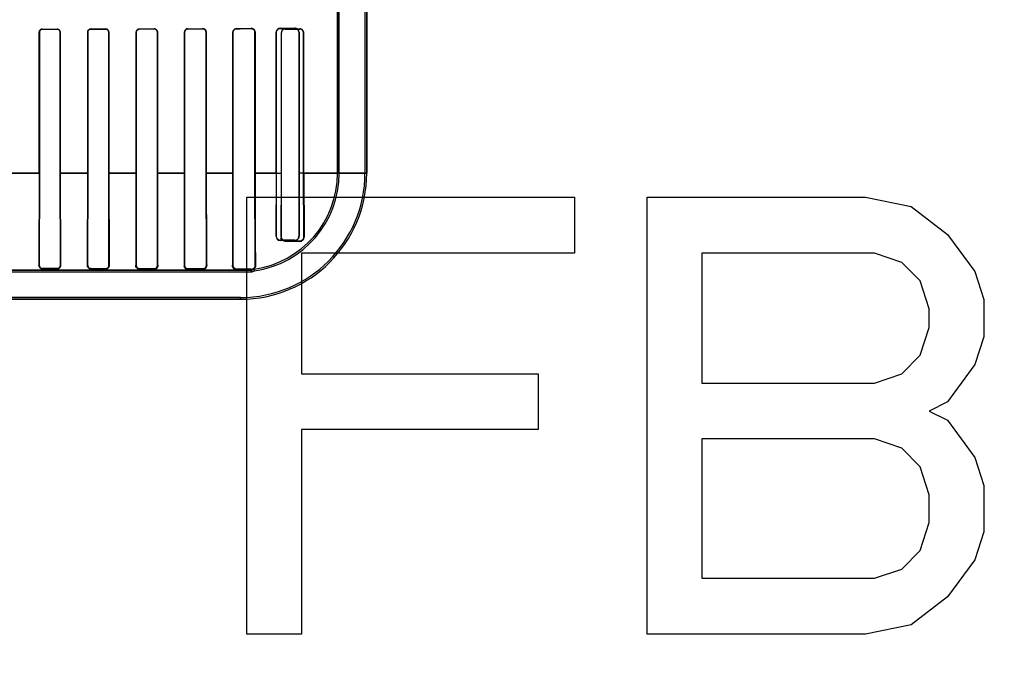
# Model space of a CAD drawing. Header units: millimetres. Extents: x 0 to 297, y 0 to 210.
# Tile 329 of 455: x 240.561 to 241.271, y 156.796 to 157.272. Entities that reach past the tile are written whole.
import ezdxf

# ---------------------------------------------------------------- set-up
doc = ezdxf.new("R2010")
doc.units = ezdxf.units.MM
doc.header["$LTSCALE"] = 16.335
doc.layers.get('0').update_dxf_attribs({"linetype": 'CONTINUOUS'})
for name, color, linetype in [('AXES_REF', 7, 'CONTINUOUS'), ('INTFCLR_1', 7, 'CONTINUOUS'), ('INTFCLR_72935', 7, 'CONTINUOUS')]:
    doc.layers.add(name, color=color, linetype=linetype)

msp = doc.modelspace()

# ---------------------------------------------------------------- linework, layer by layer
at = {"color": 7, "linetype": 'Continuous'}
for p, q in [((240.72438, 156.82898), (240.72438, 157.14398)), ((240.72438, 157.14398), (240.96063, 157.14398)), ((240.96063, 157.14398), (240.96063, 157.10377)), ((241.01313, 156.82898), (241.01313, 157.14398)), ((241.01313, 157.14398), (241.17063, 157.14398)), ((241.17063, 157.14398), (241.20344, 157.13728)), ((241.20344, 157.13728), (241.22969, 157.11717)), ((241.22969, 157.11717), (241.24938, 157.09036)), ((240.76375, 157.10377), (240.76375, 157.01664)), ((240.96063, 157.10377), (240.76375, 157.10377)), ((241.0525, 157.10377), (241.0525, 157.00994)), ((241.17719, 157.10377), (241.0525, 157.10377)), ((241.19688, 157.09706), (241.17719, 157.10377)), ((241.21, 157.08366), (241.19688, 157.09706)), ((241.24938, 157.09036), (241.25594, 157.07025)), ((241.21657, 157.06355), (241.21, 157.08366)), ((241.25594, 157.07025), (241.25594, 157.04345)), ((241.21657, 157.05015), (241.21657, 157.06355)), ((241.21, 157.03004), (241.21657, 157.05015)), ((241.25594, 157.04345), (241.24938, 157.02334)), ((241.19688, 157.01664), (241.21, 157.03004)), ((241.24938, 157.02334), (241.22969, 156.99653)), ((240.76375, 157.01664), (240.93438, 157.01664)), ((240.93438, 157.01664), (240.93438, 156.97643)), ((241.17719, 157.00994), (241.19688, 157.01664)), ((241.0525, 157.00994), (241.17719, 157.00994)), ((241.22969, 156.99653), (241.21657, 156.98983)), ((241.21657, 156.98983), (241.22969, 156.98313)), ((241.22969, 156.98313), (241.24938, 156.95632)), ((240.76375, 156.97643), (240.76375, 156.82898)), ((240.93438, 156.97643), (240.76375, 156.97643)), ((241.0525, 156.96972), (241.0525, 156.86919)), ((241.17719, 156.96972), (241.0525, 156.96972)), ((241.19688, 156.96302), (241.17719, 156.96972)), ((241.21, 156.94962), (241.19688, 156.96302)), ((241.24938, 156.95632), (241.25594, 156.93621)), ((241.21657, 156.92951), (241.21, 156.94962)), ((241.25594, 156.93621), (241.25594, 156.9027)), ((241.21657, 156.9094), (241.21657, 156.92951)), ((241.21, 156.8893), (241.21657, 156.9094)), ((241.25594, 156.9027), (241.24938, 156.8826)), ((241.19688, 156.87589), (241.21, 156.8893)), ((241.24938, 156.8826), (241.22969, 156.85579)), ((241.17719, 156.86919), (241.19688, 156.87589)), ((241.0525, 156.86919), (241.17719, 156.86919)), ((241.22969, 156.85579), (241.20344, 156.83568)), ((241.20344, 156.83568), (241.17063, 156.82898)), ((240.76375, 156.82898), (240.72438, 156.82898)), ((241.17063, 156.82898), (241.01313, 156.82898))]:
    msp.add_line(p, q, dxfattribs=at)
for radius in [6.78708, 6.7865, 6.74304]:
    msp.add_circle((241.48891, 154.71148), radius, dxfattribs=at)
for radius, start, end in [(6.72, 278.277129, 261.722871), (6.874, 113.082594, 269.618979)]:
    msp.add_arc((241.48891, 154.71148), radius, start, end, dxfattribs=at)
at = {"layer": 'AXES_REF', "color": 9, "linetype": 'Continuous'}
msp.add_circle((241.48891, 154.71148), 4.15, dxfattribs=at)
at = {"layer": 'AXES_REF', "color": 7, "linetype": 'Continuous'}
msp.add_arc((241.48891, 154.71148), 6.874, 113.082685, 66.917315, dxfattribs=at)
at = {"layer": 'AXES_REF', "color": 9, "linetype": 'Continuous'}
msp.add_arc((241.48891, 154.71148), 6.19116, 94.411812, 85.588188, dxfattribs=at)
at = {"layer": 'INTFCLR_1', "color": 6, "linetype": 'Continuous'}
for p, q in [((240.80957, 159.03048), (240.80957, 157.16147)), ((240.8108, 159.03047), (240.8108, 157.16147)), ((240.7898, 157.27878), (240.7898, 157.16147)), ((240.79104, 157.16147), (240.79104, 157.27878)), ((240.57463, 157.26297), (240.57463, 157.16147)), ((240.57471, 157.26297), (240.57471, 157.16147)), ((240.58975, 157.16147), (240.58975, 157.26297)), ((240.58983, 157.16147), (240.58983, 157.26297)), ((240.60956, 157.26297), (240.60956, 157.16147)), ((240.60965, 157.26297), (240.60965, 157.16147)), ((240.62481, 157.16147), (240.62481, 157.26297)), ((240.6249, 157.16147), (240.6249, 157.26297)), ((240.64448, 157.26297), (240.64448, 157.16147)), ((240.64457, 157.26297), (240.64457, 157.16147)), ((240.6599, 157.16147), (240.6599, 157.26297)), ((240.65999, 157.16147), (240.65999, 157.26297)), ((240.67938, 157.26297), (240.67938, 157.16147)), ((240.67948, 157.26297), (240.67948, 157.16147)), ((240.695, 157.16147), (240.695, 157.26297)), ((240.69511, 157.16147), (240.69511, 157.26297)), ((240.71424, 157.26297), (240.71424, 157.16147)), ((240.71436, 157.26297), (240.71436, 157.16147)), ((240.73014, 157.16147), (240.73014, 157.26297)), ((240.73027, 157.16147), (240.73027, 157.26297)), ((240.74905, 157.26248), (240.74905, 157.16147)), ((240.7492, 157.26248), (240.7492, 157.16147)), ((240.76533, 157.16147), (240.76533, 157.26248)), ((240.76551, 157.16147), (240.76551, 157.26248)), ((240.57463, 157.16147), (240.57444, 157.09497)), ((240.57471, 157.16147), (240.5746, 157.09497)), ((240.58986, 157.09497), (240.58975, 157.16147)), ((240.59002, 157.09497), (240.58983, 157.16147)), ((240.60956, 157.16147), (240.60936, 157.09497)), ((240.60965, 157.16147), (240.60953, 157.09497)), ((240.62493, 157.09497), (240.62481, 157.16147)), ((240.6249, 157.16147), (240.62511, 157.09497)), ((240.64448, 157.16147), (240.64426, 157.09497)), ((240.64457, 157.16147), (240.64445, 157.09497)), ((240.66003, 157.09497), (240.6599, 157.16147)), ((240.66022, 157.09497), (240.65999, 157.16147)), ((240.67938, 157.16147), (240.67912, 157.09497)), ((240.67948, 157.16147), (240.67934, 157.09497)), ((240.69515, 157.09497), (240.695, 157.16147)), ((240.71436, 157.16147), (240.7142, 157.09497)), ((240.73032, 157.09497), (240.73014, 157.16147)), ((240.74905, 157.16147), (240.74891, 157.11548)), ((240.7492, 157.16147), (240.74911, 157.11548)), ((240.76543, 157.11548), (240.76533, 157.16147)), ((240.76551, 157.16147), (240.76572, 157.11548)), ((240.75196, 157.1126), (240.76246, 157.11252)), ((240.75196, 157.11236), (240.76246, 157.11222)), ((240.5524, 157.09023), (240.72746, 157.09023)), ((240.57696, 157.09259), (240.58746, 157.09257)), ((240.57696, 157.0924), (240.58746, 157.09237)), ((240.61196, 157.09252), (240.62246, 157.0925)), ((240.61196, 157.09231), (240.62246, 157.09228)), ((240.64696, 157.09243), (240.65746, 157.0924)), ((240.64696, 157.0922), (240.65746, 157.09216)), ((240.68196, 157.09232), (240.69246, 157.09228)), ((240.68196, 157.09203), (240.69246, 157.09197)), ((240.71696, 157.09217), (240.72746, 157.09211)), ((240.72746, 157.09147), (240.7198, 157.09147)), ((240.73, 157.09097), (240.72954, 157.09215)), ((240.7198, 157.0717), (240.12963, 157.0717))]:
    msp.add_line(p, q, dxfattribs=at)
at = {"layer": 'INTFCLR_1', "color": 9, "linetype": 'Continuous'}
for p, q in [((240.57696, 157.26523), (240.57696, 157.26531)), ((240.58746, 157.26533), (240.58746, 157.26525)), ((240.61196, 157.26529), (240.61196, 157.26537)), ((240.62246, 157.2654), (240.62246, 157.26531)), ((240.64696, 157.26537), (240.64696, 157.26546)), ((240.65746, 157.26549), (240.65746, 157.26539)), ((240.68196, 157.26546), (240.68196, 157.26556)), ((240.69246, 157.2656), (240.69246, 157.2655)), ((240.71696, 157.26559), (240.71696, 157.2657)), ((240.72746, 157.26576), (240.72746, 157.26563)), ((240.75196, 157.26527), (240.75196, 157.26542)), ((240.76246, 157.2655), (240.76246, 157.26533)), ((240.57463, 157.26297), (240.57471, 157.26297)), ((240.58975, 157.26297), (240.58983, 157.26297)), ((240.60956, 157.26297), (240.60965, 157.26297)), ((240.62481, 157.26297), (240.6249, 157.26297)), ((240.64448, 157.26297), (240.64457, 157.26297)), ((240.6599, 157.26297), (240.65999, 157.26297)), ((240.67938, 157.26297), (240.67948, 157.26297)), ((240.695, 157.26297), (240.69511, 157.26297)), ((240.71424, 157.26297), (240.71436, 157.26297)), ((240.73014, 157.26297), (240.73027, 157.26297)), ((240.74905, 157.26248), (240.7492, 157.26248)), ((240.76533, 157.26248), (240.76551, 157.26248)), ((240.5547, 157.16147), (240.57471, 157.16147)), ((240.58975, 157.16147), (240.60965, 157.16147)), ((240.62481, 157.16147), (240.64457, 157.16147)), ((240.6599, 157.16147), (240.67948, 157.16147)), ((240.695, 157.16147), (240.71436, 157.16147)), ((240.73014, 157.16147), (240.7492, 157.16147)), ((240.76533, 157.16147), (240.8108, 157.16147)), ((240.74911, 157.11548), (240.74891, 157.11548)), ((240.76572, 157.11548), (240.76543, 157.11548)), ((240.75196, 157.11236), (240.75196, 157.1126)), ((240.76246, 157.11252), (240.76246, 157.11222)), ((240.5746, 157.09497), (240.57444, 157.09497)), ((240.59002, 157.09497), (240.58986, 157.09497)), ((240.60953, 157.09497), (240.60936, 157.09497)), ((240.62511, 157.09497), (240.62493, 157.09497)), ((240.64445, 157.09497), (240.64426, 157.09497)), ((240.66022, 157.09497), (240.66003, 157.09497)), ((240.67934, 157.09497), (240.67912, 157.09497)), ((240.69539, 157.09497), (240.69515, 157.09497)), ((240.7142, 157.09497), (240.71392, 157.09497)), ((240.73032, 157.09497), (240.73068, 157.09497)), ((240.7198, 157.09147), (240.5524, 157.09147)), ((240.57696, 157.0924), (240.57696, 157.09259)), ((240.58746, 157.09257), (240.58746, 157.09237)), ((240.61196, 157.09231), (240.61196, 157.09252)), ((240.62246, 157.0925), (240.62246, 157.09228)), ((240.64696, 157.0922), (240.64696, 157.09243)), ((240.65746, 157.0924), (240.65746, 157.09216)), ((240.68196, 157.09203), (240.68196, 157.09232)), ((240.69246, 157.09228), (240.69246, 157.09197)), ((240.71696, 157.09172), (240.71696, 157.09217)), ((240.72746, 157.09211), (240.72746, 157.09023)), ((240.7198, 157.07047), (240.12963, 157.07047)), ((240.7198, 157.07047), (240.7198, 157.0717))]:
    msp.add_line(p, q, dxfattribs=at)
at = {"layer": 'INTFCLR_1', "color": 7, "linetype": 'Continuous'}
for p, q in [((240.71579, 157.092), (240.71536, 157.09223)), ((240.71626, 157.09182), (240.71579, 157.092)), ((240.71696, 157.09172), (240.71626, 157.09182))]:
    msp.add_line(p, q, dxfattribs=at)
for points in [[(240.72746, 157.26576), (240.72757, 157.26575), (240.72768, 157.26575), (240.72778, 157.26574), (240.72788, 157.26573), (240.72797, 157.26571), (240.72807, 157.26569), (240.72816, 157.26567), (240.72825, 157.26565), (240.72833, 157.26562)], [(240.72832, 157.2655), (240.72823, 157.26552), (240.72814, 157.26555), (240.72805, 157.26557), (240.72796, 157.26559), (240.72786, 157.2656), (240.72776, 157.26562), (240.72767, 157.26563), (240.72757, 157.26563), (240.72746, 157.26563)], [(240.76332, 157.2652), (240.76324, 157.26523), (240.76315, 157.26525), (240.76306, 157.26527), (240.76297, 157.26529), (240.76288, 157.2653), (240.76278, 157.26531), (240.76268, 157.26532), (240.76257, 157.26533), (240.76246, 157.26533)], [(240.60964, 157.09376), (240.60959, 157.09387), (240.60954, 157.09399), (240.6095, 157.09411), (240.60945, 157.09425), (240.60942, 157.09439), (240.60939, 157.09453), (240.60938, 157.09468), (240.60937, 157.09482), (240.60936, 157.09497)], [(240.60953, 157.09497), (240.60953, 157.09487), (240.60954, 157.09477), (240.60955, 157.09468), (240.60956, 157.09458), (240.60958, 157.09448), (240.6096, 157.09438), (240.60963, 157.09428), (240.60966, 157.09418), (240.60969, 157.09408)], [(240.66022, 157.09497), (240.66022, 157.09488), (240.66022, 157.09479), (240.66022, 157.0947), (240.66021, 157.0946), (240.66019, 157.09451), (240.66018, 157.09441), (240.66016, 157.09432), (240.66013, 157.09422), (240.66011, 157.09412)]]:
    msp.add_lwpolyline(points, dxfattribs=at)
at = {"layer": 'INTFCLR_1', "color": 6, "linetype": 'Continuous'}
for centre, radius, start, end in [((240.75199, 157.26248), 0.00294, 90.39895, 179.99479), ((240.76249, 157.26248), 0.00302, 0.0097, 90.49661), ((240.7198, 157.16147), 0.091, 270, 360), ((240.7198, 157.16147), 0.08977, 270, 0), ((240.7198, 157.16147), 0.07, 277.99614, 360), ((240.7198, 157.16147), 0.07123, 278.22792, 0), ((240.75198, 157.11547), 0.00287, 179.76462, 269.62421), ((240.76252, 157.11543), 0.0032, 268.98273, 0.96556), ((240.76249, 157.11547), 0.00294, 269.56269, 0.29226), ((240.69248, 157.09495), 0.00267, 269.77451, 0.33762), ((240.72748, 157.09495), 0.00284, 269.67596, 0.42881), ((240.72746, 157.09497), 0.0035, 270, 306.33672), ((240.72746, 157.09497), 0.00473, 270, 302.31512)]:
    msp.add_arc(centre, radius, start, end, dxfattribs=at)
for centre, major_axis, start_param, end_param in [((240.42471, 157.26647), (0.36509, 0), -1.140627, -1.108745), ((240.42471, 157.26647), (0.38609, 0), -1.165445, -1.135656), ((240.42471, 157.26647), (0.36509, 0), -1.032246, -0.998394), ((240.42471, 157.26647), (0.38609, 0), -1.064439, -1.033062), ((240.42471, 157.26647), (0.36509, 0), -0.9163, -0.879521), ((240.42471, 157.26647), (0.38609, 0), -0.9574, -0.923735), ((240.42471, 157.26647), (0.36509, 0), -0.788898, -0.747504), ((240.42471, 157.26647), (0.38609, 0), -0.841558, -0.804464), ((240.42471, 157.26647), (0.36509, 0), -0.642675, -0.593022), ((240.42471, 157.26647), (0.38609, 0), -0.712156, -0.66947), ((240.42471, 157.26598), (0.36509, 0), -0.4593, -0.389436), ((240.42471, 157.26598), (0.38609, 0), -0.559335, -0.505765)]:
    msp.add_ellipse(centre, major_axis=major_axis, ratio=0.003491, start_param=start_param, end_param=end_param, dxfattribs=at)
for points, knots in [([(240.57696, 157.26531), (240.57641, 157.26531), (240.57518, 157.26486), (240.57463, 157.26361), (240.57463, 157.26297)], [0, 0, 0, 0, 0.463766, 1, 1, 1, 1]), ([(240.57696, 157.26523), (240.57651, 157.26523), (240.57534, 157.26488), (240.57471, 157.26366), (240.57471, 157.26297)], [0, 0, 0, 0, 0.393954, 1, 1, 1, 1]), ([(240.58983, 157.26297), (240.58983, 157.26348), (240.58942, 157.26472), (240.58815, 157.26533), (240.58746, 157.26533)], [0, 0, 0, 0, 0.429292, 1, 1, 1, 1]), ([(240.58975, 157.26297), (240.58975, 157.26347), (240.58935, 157.26467), (240.58813, 157.26525), (240.58746, 157.26525)], [0, 0, 0, 0, 0.431437, 1, 1, 1, 1]), ([(240.61196, 157.26537), (240.61138, 157.26537), (240.61011, 157.2649), (240.60956, 157.26361), (240.60956, 157.26297)], [0, 0, 0, 0, 0.47334, 1, 1, 1, 1]), ([(240.61196, 157.26529), (240.61149, 157.26529), (240.61028, 157.26492), (240.60965, 157.26367), (240.60965, 157.26297)], [0, 0, 0, 0, 0.401643, 1, 1, 1, 1]), ([(240.6249, 157.26297), (240.6249, 157.26349), (240.62449, 157.26476), (240.62318, 157.2654), (240.62246, 157.2654)], [0, 0, 0, 0, 0.419413, 1, 1, 1, 1]), ([(240.62481, 157.26297), (240.62481, 157.26347), (240.62442, 157.2647), (240.62315, 157.26531), (240.62246, 157.26531)], [0, 0, 0, 0, 0.422805, 1, 1, 1, 1]), ([(240.64696, 157.26546), (240.64649, 157.26546), (240.64521, 157.2651), (240.64448, 157.26376), (240.64448, 157.26297)], [0, 0, 0, 0, 0.373743, 1, 1, 1, 1]), ([(240.64696, 157.26537), (240.64652, 157.26537), (240.64528, 157.26503), (240.64457, 157.26373), (240.64457, 157.26297)], [0, 0, 0, 0, 0.369217, 1, 1, 1, 1]), ([(240.65999, 157.26297), (240.65999, 157.26349), (240.65959, 157.2648), (240.65823, 157.26549), (240.65746, 157.26549)], [0, 0, 0, 0, 0.405294, 1, 1, 1, 1]), ([(240.6599, 157.26297), (240.6599, 157.26348), (240.6595, 157.26475), (240.65819, 157.26539), (240.65746, 157.26539)], [0, 0, 0, 0, 0.4116, 1, 1, 1, 1]), ([(240.68196, 157.26556), (240.68145, 157.26556), (240.6801, 157.26516), (240.67938, 157.26377), (240.67938, 157.26297)], [0, 0, 0, 0, 0.394587, 1, 1, 1, 1]), ([(240.68196, 157.26546), (240.68145, 157.26546), (240.68015, 157.26506), (240.67948, 157.26372), (240.67948, 157.26297)], [0, 0, 0, 0, 0.409287, 1, 1, 1, 1]), ([(240.69511, 157.26297), (240.69511, 157.26347), (240.69473, 157.26484), (240.6933, 157.26561), (240.69246, 157.2656)], [0, 0, 0, 0, 0.376083, 1, 1, 1, 1]), ([(240.695, 157.26297), (240.695, 157.26347), (240.69462, 157.26479), (240.69325, 157.2655), (240.69246, 157.2655)], [0, 0, 0, 0, 0.392607, 1, 1, 1, 1]), ([(240.71696, 157.2657), (240.71646, 157.2657), (240.71505, 157.26532), (240.71424, 157.26385), (240.71424, 157.26297)], [0, 0, 0, 0, 0.364649, 1, 1, 1, 1]), ([(240.71696, 157.26559), (240.7165, 157.26559), (240.71515, 157.26524), (240.71436, 157.26383), (240.71436, 157.26297)], [0, 0, 0, 0, 0.351042, 1, 1, 1, 1]), ([(240.75196, 157.26527), (240.75142, 157.26526), (240.74998, 157.26485), (240.7492, 157.26335), (240.7492, 157.26248)], [0, 0, 0, 0, 0.38412, 1, 1, 1, 1]), ([(240.69511, 157.16147), (240.69511, 157.16006), (240.69511, 157.15726), (240.69511, 157.15305), (240.69511, 157.14885), (240.69512, 157.14467), (240.69512, 157.14051), (240.69513, 157.13638), (240.69514, 157.13228), (240.69515, 157.12825), (240.69517, 157.12426), (240.69518, 157.12037), (240.6952, 157.11655), (240.69521, 157.11286), (240.69524, 157.1093), (240.69526, 157.10594), (240.69528, 157.1028), (240.69531, 157.09992), (240.69535, 157.09733), (240.69537, 157.09571), (240.69539, 157.09497)], [0, 0, 0, 0, 0.063369, 0.126652, 0.189729, 0.252754, 0.315169, 0.377454, 0.438989, 0.500359, 0.55942, 0.618922, 0.675915, 0.731627, 0.785378, 0.836436, 0.8834, 0.926854, 0.966422, 1, 1, 1, 1]), ([(240.71424, 157.16147), (240.71424, 157.16081), (240.71424, 157.15948), (240.71424, 157.15749), (240.71424, 157.15551), (240.71424, 157.15352), (240.71424, 157.15153), (240.71424, 157.14953), (240.71423, 157.14753), (240.71423, 157.14554), (240.71423, 157.14353), (240.71422, 157.14153), (240.71422, 157.13952), (240.71422, 157.13751), (240.71421, 157.1355), (240.71421, 157.13349), (240.7142, 157.13148), (240.7142, 157.12947), (240.71419, 157.12746), (240.71418, 157.12546), (240.71418, 157.12347), (240.71417, 157.12149), (240.71416, 157.11953), (240.71415, 157.11758), (240.71414, 157.11565), (240.71413, 157.11375), (240.71412, 157.11187), (240.7141, 157.11003), (240.71409, 157.10823), (240.71408, 157.10648), (240.71406, 157.10477), (240.71405, 157.10313), (240.71403, 157.10155), (240.71401, 157.10004), (240.71398, 157.09785), (240.71395, 157.09617), (240.71392, 157.09497)], [0, 0, 0, 0, 0.029867, 0.059742, 0.089635, 0.11955, 0.1495, 0.179482, 0.209509, 0.239575, 0.26969, 0.299842, 0.330039, 0.360261, 0.39051, 0.42076, 0.451007, 0.481217, 0.511377, 0.541445, 0.571397, 0.601185, 0.630768, 0.660096, 0.689112, 0.717758, 0.745962, 0.773654, 0.800751, 0.827175, 0.85283, 0.877615, 0.901401, 0.924129, 0.945682, 1, 1, 1, 1]), ([(240.73027, 157.16147), (240.73027, 157.16085), (240.73027, 157.15961), (240.73027, 157.15776), (240.73027, 157.1559), (240.73027, 157.15404), (240.73027, 157.15218), (240.73027, 157.15031), (240.73028, 157.14843), (240.73028, 157.14655), (240.73028, 157.14466), (240.73028, 157.14276), (240.73029, 157.14085), (240.73029, 157.13893), (240.7303, 157.137), (240.7303, 157.13507), (240.73031, 157.13313), (240.73031, 157.13118), (240.73032, 157.12923), (240.73033, 157.12728), (240.73033, 157.12532), (240.73034, 157.12337), (240.73035, 157.12142), (240.73036, 157.11947), (240.73037, 157.11754), (240.73038, 157.11563), (240.7304, 157.11373), (240.73041, 157.11186), (240.73043, 157.11002), (240.73044, 157.10822), (240.73046, 157.10646), (240.73048, 157.10476), (240.7305, 157.10313), (240.73052, 157.1016), (240.73055, 157.09979), (240.73059, 157.09759), (240.73064, 157.09587), (240.73068, 157.09497)], [0, 0, 0, 0, 0.027864, 0.055744, 0.08366, 0.111627, 0.139665, 0.167785, 0.196004, 0.224329, 0.252774, 0.281341, 0.31004, 0.338867, 0.367824, 0.396898, 0.426086, 0.455366, 0.484725, 0.514126, 0.54355, 0.57295, 0.602293, 0.631521, 0.660581, 0.6894, 0.717926, 0.746078, 0.773758, 0.800874, 0.827375, 0.853099, 0.877722, 0.900905, 0.922316, 0.959331, 1, 1, 1, 1]), ([(240.57444, 157.09497), (240.57443, 157.09448), (240.57478, 157.09316), (240.57615, 157.0924), (240.57696, 157.0924)], [0, 0, 0, 0, 0.374088, 1, 1, 1, 1]), ([(240.5746, 157.09497), (240.57459, 157.09448), (240.57496, 157.09324), (240.57624, 157.09259), (240.57696, 157.09259)], [0, 0, 0, 0, 0.402235, 1, 1, 1, 1]), ([(240.58746, 157.09257), (240.58793, 157.09257), (240.58918, 157.09292), (240.58986, 157.09422), (240.58986, 157.09497)], [0, 0, 0, 0, 0.381627, 1, 1, 1, 1]), ([(240.62246, 157.0925), (240.62293, 157.09249), (240.62421, 157.09284), (240.62494, 157.09418), (240.62493, 157.09497)], [0, 0, 0, 0, 0.370947, 1, 1, 1, 1]), ([(240.64445, 157.09497), (240.64445, 157.09446), (240.64483, 157.09314), (240.64619, 157.09243), (240.64696, 157.09243)], [0, 0, 0, 0, 0.394161, 1, 1, 1, 1]), ([(240.65746, 157.0924), (240.65794, 157.0924), (240.65926, 157.09275), (240.66003, 157.09414), (240.66003, 157.09497)], [0, 0, 0, 0, 0.362125, 1, 1, 1, 1]), ([(240.67934, 157.09497), (240.67934, 157.09444), (240.67973, 157.09307), (240.68115, 157.09232), (240.68196, 157.09232)], [0, 0, 0, 0, 0.391411, 1, 1, 1, 1]), ([(240.72954, 157.09215), (240.72905, 157.09208), (240.7309, 157.09362), (240.7307, 157.09443), (240.73068, 157.09497)], [0, 0, 0, 0, 0.475271, 1, 1, 1, 1]), ([(240.71696, 157.09172), (240.71743, 157.09171), (240.71859, 157.09169), (240.7198, 157.09165), (240.72262, 157.09163), (240.72041, 157.09147), (240.7198, 157.09147)], [0, 0, 0, 0, 0.216783, 0.503818, 0.717771, 1, 1, 1, 1])]:
    msp.add_open_spline(points, degree=3, knots=knots, dxfattribs=at)
at = {"layer": 'INTFCLR_1', "color": 7, "linetype": 'Continuous'}
for points, knots in [([(240.73027, 157.26297), (240.73027, 157.26353), (240.72984, 157.26499), (240.72833, 157.26575), (240.72746, 157.26576)], [0, 0, 0, 0, 0.39445, 1, 1, 1, 1]), ([(240.73014, 157.26297), (240.73014, 157.26343), (240.7298, 157.26481), (240.72835, 157.26562), (240.72746, 157.26563)], [0, 0, 0, 0, 0.342813, 1, 1, 1, 1]), ([(240.72833, 157.26562), (240.72888, 157.26545), (240.72989, 157.26473), (240.73027, 157.26355), (240.73027, 157.26297)], [0, 0, 0, 0, 0.496787, 1, 1, 1, 1]), ([(240.76533, 157.26248), (240.76533, 157.26297), (240.76498, 157.26444), (240.76342, 157.26532), (240.76246, 157.26533)], [0, 0, 0, 0, 0.336726, 1, 1, 1, 1]), ([(240.74891, 157.11548), (240.7489, 157.11486), (240.74924, 157.11375), (240.75045, 157.11264), (240.75145, 157.11237), (240.75196, 157.11236)], [0, 0, 0, 0, 0.388333, 0.675434, 1, 1, 1, 1]), ([(240.58746, 157.09237), (240.58793, 157.09238), (240.58926, 157.09272), (240.59002, 157.09412), (240.59002, 157.09497)], [0, 0, 0, 0, 0.353136, 1, 1, 1, 1]), ([(240.60936, 157.09497), (240.60937, 157.09447), (240.6097, 157.09311), (240.61112, 157.09232), (240.61196, 157.09231)], [0, 0, 0, 0, 0.369902, 1, 1, 1, 1]), ([(240.60953, 157.09497), (240.60953, 157.09447), (240.60991, 157.0932), (240.61122, 157.09252), (240.61197, 157.09252)], [0, 0, 0, 0, 0.400657, 1, 1, 1, 1]), ([(240.60969, 157.09408), (240.60987, 157.09364), (240.61049, 157.09282), (240.61148, 157.09252), (240.61196, 157.09252)], [0, 0, 0, 0, 0.494619, 1, 1, 1, 1]), ([(240.62246, 157.09228), (240.62292, 157.09228), (240.62385, 157.09253), (240.62487, 157.09355), (240.62511, 157.09451), (240.62511, 157.09497)], [0, 0, 0, 0, 0.325955, 0.665861, 1, 1, 1, 1]), ([(240.64426, 157.09497), (240.64427, 157.09452), (240.64448, 157.09357), (240.64549, 157.09248), (240.64648, 157.0922), (240.64696, 157.0922)], [0, 0, 0, 0, 0.31758, 0.655144, 1, 1, 1, 1]), ([(240.65746, 157.09216), (240.65792, 157.09216), (240.65886, 157.09239), (240.65995, 157.09343), (240.66023, 157.09444), (240.66022, 157.09497)], [0, 0, 0, 0, 0.316954, 0.636834, 1, 1, 1, 1]), ([(240.67912, 157.09497), (240.67913, 157.09446), (240.67936, 157.09346), (240.68044, 157.09234), (240.68144, 157.09204), (240.68196, 157.09203)], [0, 0, 0, 0, 0.341214, 0.651077, 1, 1, 1, 1]), ([(240.69246, 157.09197), (240.69292, 157.09196), (240.69387, 157.09219), (240.69507, 157.09325), (240.6954, 157.09436), (240.69539, 157.09497)], [0, 0, 0, 0, 0.296938, 0.606295, 1, 1, 1, 1]), ([(240.71392, 157.09497), (240.71394, 157.0945), (240.71409, 157.09354), (240.71512, 157.0922), (240.71629, 157.09174), (240.71696, 157.09172)], [0, 0, 0, 0, 0.285788, 0.58441, 1, 1, 1, 1]), ([(240.71419, 157.09497), (240.71418, 157.09436), (240.71466, 157.0929), (240.71615, 157.09217), (240.71696, 157.09217)], [0, 0, 0, 0, 0.426912, 1, 1, 1, 1])]:
    msp.add_open_spline(points, degree=3, knots=knots, dxfattribs=at)
for points in [[(240.74987, 157.11321), (240.74942, 157.11364), (240.74896, 157.11423), (240.74896, 157.11485)], [(240.75196, 157.11236), (240.75139, 157.11237), (240.75073, 157.11247), (240.75031, 157.11286)], [(240.59002, 157.09497), (240.59003, 157.09445), (240.58986, 157.09391), (240.58957, 157.09348)], [(240.62511, 157.09497), (240.62511, 157.0945), (240.62502, 157.094), (240.62476, 157.09362)], [(240.64522, 157.09285), (240.64484, 157.09318), (240.64438, 157.09361), (240.64439, 157.09411)], [(240.67985, 157.093), (240.67954, 157.09335), (240.6792, 157.09378), (240.6792, 157.09425)], [(240.69539, 157.09497), (240.6954, 157.09449), (240.69534, 157.09396), (240.69507, 157.09357)], [(240.7142, 157.09497), (240.71419, 157.09443), (240.71436, 157.09388), (240.71465, 157.09343)], [(240.58957, 157.09348), (240.5893, 157.0931), (240.58895, 157.09258), (240.58848, 157.09258)], [(240.62465, 157.09344), (240.6244, 157.09307), (240.62409, 157.09256), (240.62364, 157.09256)], [(240.64696, 157.0922), (240.64649, 157.0922), (240.64595, 157.09228), (240.64558, 157.09259)], [(240.68196, 157.09203), (240.68149, 157.09204), (240.68089, 157.09205), (240.68058, 157.09241)], [(240.71465, 157.09343), (240.71493, 157.093), (240.7153, 157.09242), (240.71582, 157.09242)]]:
    msp.add_open_spline(points, degree=3, dxfattribs=at)
at = {"layer": 'INTFCLR_72935', "color": 6, "linetype": 'Continuous'}
for p, q in [((240.80957, 159.03049), (240.80957, 157.16147)), ((240.8108, 157.16147), (240.8108, 159.03047)), ((240.7898, 157.16147), (240.7898, 157.28083)), ((240.79104, 157.16147), (240.79104, 157.28208)), ((240.57463, 157.16147), (240.57463, 157.26297)), ((240.57471, 157.16147), (240.57471, 157.26297)), ((240.58975, 157.26297), (240.58975, 157.16147)), ((240.58983, 157.26297), (240.58983, 157.16147)), ((240.60956, 157.16147), (240.60956, 157.26297)), ((240.60965, 157.16147), (240.60965, 157.26297)), ((240.62481, 157.26297), (240.62481, 157.16147)), ((240.6249, 157.26297), (240.6249, 157.16147)), ((240.64448, 157.16147), (240.64448, 157.26297)), ((240.64457, 157.16147), (240.64457, 157.26297)), ((240.6599, 157.26297), (240.6599, 157.16147)), ((240.65999, 157.26297), (240.65999, 157.16147)), ((240.67938, 157.16147), (240.67938, 157.26297)), ((240.67948, 157.16147), (240.67948, 157.26297)), ((240.695, 157.26297), (240.695, 157.16147)), ((240.69511, 157.26297), (240.69511, 157.16147)), ((240.71424, 157.16147), (240.71424, 157.26297)), ((240.71436, 157.16147), (240.71436, 157.26297)), ((240.73014, 157.26297), (240.73014, 157.16147)), ((240.73027, 157.26297), (240.73027, 157.16147)), ((240.74557, 157.16147), (240.74557, 157.26297)), ((240.74571, 157.16147), (240.74571, 157.26297)), ((240.76181, 157.26297), (240.76181, 157.16147)), ((240.76198, 157.26297), (240.76198, 157.16147)), ((240.57463, 157.16147), (240.57444, 157.09497)), ((240.5746, 157.09497), (240.57471, 157.16147)), ((240.58975, 157.16147), (240.58986, 157.09497)), ((240.59002, 157.09497), (240.58983, 157.16147)), ((240.60956, 157.16147), (240.60936, 157.09497)), ((240.60953, 157.09497), (240.60965, 157.16147)), ((240.62481, 157.16147), (240.62493, 157.09497)), ((240.6249, 157.16147), (240.62511, 157.09497)), ((240.64448, 157.16147), (240.64426, 157.09497)), ((240.64445, 157.09497), (240.64457, 157.16147)), ((240.6599, 157.16147), (240.66003, 157.09497)), ((240.66022, 157.09497), (240.65999, 157.16147)), ((240.67938, 157.16147), (240.67912, 157.09497)), ((240.67934, 157.09497), (240.67948, 157.16147)), ((240.695, 157.16147), (240.69515, 157.09497)), ((240.7142, 157.09497), (240.71436, 157.16147)), ((240.73014, 157.16147), (240.73032, 157.09497)), ((240.74557, 157.16147), (240.74544, 157.11597)), ((240.74563, 157.11597), (240.74571, 157.16147)), ((240.76181, 157.16147), (240.7619, 157.11597)), ((240.76198, 157.16147), (240.76216, 157.11597)), ((240.75896, 157.11304), (240.74846, 157.11311)), ((240.5491, 157.09023), (240.72746, 157.09023)), ((240.58746, 157.09257), (240.57696, 157.09259)), ((240.57696, 157.0924), (240.58746, 157.09237)), ((240.62246, 157.0925), (240.61196, 157.09252)), ((240.61196, 157.09231), (240.62246, 157.09228)), ((240.65746, 157.0924), (240.64696, 157.09243)), ((240.64696, 157.0922), (240.65746, 157.09216)), ((240.69246, 157.09228), (240.68196, 157.09232)), ((240.68196, 157.09203), (240.69246, 157.09197)), ((240.72746, 157.09211), (240.71696, 157.09217)), ((240.7198, 157.09147), (240.72746, 157.09147)), ((240.73, 157.09097), (240.72954, 157.09215)), ((240.7198, 157.0717), (240.12963, 157.0717))]:
    msp.add_line(p, q, dxfattribs=at)
at = {"layer": 'INTFCLR_72935', "color": 9, "linetype": 'Continuous'}
for p, q in [((240.57696, 157.26531), (240.57696, 157.26523)), ((240.58746, 157.26525), (240.58746, 157.26533)), ((240.61196, 157.26537), (240.61196, 157.26529)), ((240.62246, 157.26531), (240.62246, 157.2654)), ((240.64696, 157.26546), (240.64696, 157.26537)), ((240.65746, 157.26539), (240.65746, 157.26549)), ((240.68196, 157.26556), (240.68196, 157.26546)), ((240.69246, 157.2655), (240.69246, 157.2656)), ((240.71696, 157.2657), (240.71696, 157.26559)), ((240.72746, 157.26563), (240.72746, 157.26576)), ((240.74846, 157.26588), (240.74846, 157.26573)), ((240.75896, 157.26579), (240.75896, 157.26596)), ((240.57471, 157.26297), (240.57463, 157.26297)), ((240.58983, 157.26297), (240.58975, 157.26297)), ((240.60965, 157.26297), (240.60956, 157.26297)), ((240.6249, 157.26297), (240.62481, 157.26297)), ((240.64457, 157.26297), (240.64448, 157.26297)), ((240.65999, 157.26297), (240.6599, 157.26297)), ((240.67948, 157.26297), (240.67938, 157.26297)), ((240.69511, 157.26297), (240.695, 157.26297)), ((240.71436, 157.26297), (240.71424, 157.26297)), ((240.73027, 157.26297), (240.73014, 157.26297)), ((240.74571, 157.26297), (240.74557, 157.26297)), ((240.76198, 157.26297), (240.76181, 157.26297)), ((240.57471, 157.16147), (240.5547, 157.16147)), ((240.60965, 157.16147), (240.58975, 157.16147)), ((240.64457, 157.16147), (240.62481, 157.16147)), ((240.67948, 157.16147), (240.6599, 157.16147)), ((240.71436, 157.16147), (240.695, 157.16147)), ((240.74571, 157.16147), (240.73014, 157.16147)), ((240.8108, 157.16147), (240.76181, 157.16147)), ((240.74544, 157.11597), (240.74563, 157.11597)), ((240.7619, 157.11597), (240.76216, 157.11597)), ((240.74846, 157.11311), (240.74846, 157.11289)), ((240.75896, 157.11277), (240.75896, 157.11304)), ((240.57444, 157.09497), (240.5746, 157.09497)), ((240.58986, 157.09497), (240.59002, 157.09497)), ((240.60936, 157.09497), (240.60953, 157.09497)), ((240.62493, 157.09497), (240.62511, 157.09497)), ((240.64426, 157.09497), (240.64445, 157.09497)), ((240.66003, 157.09497), (240.66022, 157.09497)), ((240.67912, 157.09497), (240.67934, 157.09497)), ((240.69515, 157.09497), (240.69539, 157.09497)), ((240.71392, 157.09497), (240.7142, 157.09497)), ((240.73068, 157.09497), (240.73032, 157.09497)), ((240.5524, 157.09147), (240.7198, 157.09147)), ((240.57696, 157.09259), (240.57696, 157.0924)), ((240.58746, 157.09237), (240.58746, 157.09257)), ((240.61196, 157.09252), (240.61196, 157.09231)), ((240.62246, 157.09228), (240.62246, 157.0925)), ((240.64696, 157.09243), (240.64696, 157.0922)), ((240.65746, 157.09216), (240.65746, 157.0924)), ((240.68196, 157.09232), (240.68196, 157.09203)), ((240.69246, 157.09197), (240.69246, 157.09228)), ((240.71696, 157.09217), (240.71696, 157.09172)), ((240.72746, 157.09023), (240.72746, 157.09211)), ((240.12963, 157.07047), (240.7198, 157.07047)), ((240.7198, 157.0717), (240.7198, 157.07047))]:
    msp.add_line(p, q, dxfattribs=at)
at = {"layer": 'INTFCLR_72935', "color": 7, "linetype": 'Continuous'}
for p, q in [((240.71536, 157.09223), (240.71579, 157.092)), ((240.71579, 157.092), (240.71626, 157.09182)), ((240.71626, 157.09182), (240.71696, 157.09172))]:
    msp.add_line(p, q, dxfattribs=at)
for points in [[(240.69334, 157.26546), (240.69325, 157.26549), (240.69316, 157.26551), (240.69306, 157.26554), (240.69297, 157.26556), (240.69287, 157.26557), (240.69277, 157.26559), (240.69267, 157.26559), (240.69257, 157.2656), (240.69246, 157.2656)], [(240.72833, 157.26562), (240.72825, 157.26565), (240.72816, 157.26567), (240.72807, 157.26569), (240.72798, 157.26571), (240.72788, 157.26573), (240.72778, 157.26574), (240.72768, 157.26575), (240.72757, 157.26575), (240.72746, 157.26576)], [(240.72746, 157.26563), (240.72756, 157.26563), (240.72766, 157.26563), (240.72775, 157.26562), (240.72785, 157.26561), (240.72795, 157.26559), (240.72805, 157.26557), (240.72814, 157.26555), (240.72823, 157.26552), (240.72832, 157.26549)], [(240.75896, 157.26579), (240.75907, 157.26579), (240.75918, 157.26579), (240.75928, 157.26578), (240.75937, 157.26577), (240.75947, 157.26575), (240.75956, 157.26573), (240.75965, 157.26571), (240.75974, 157.26569), (240.75982, 157.26567)], [(240.60936, 157.09497), (240.60936, 157.09486), (240.60937, 157.09475), (240.60938, 157.09465), (240.60939, 157.09454), (240.60941, 157.09444), (240.60943, 157.09433), (240.60946, 157.09423), (240.60949, 157.09413), (240.60953, 157.09403)], [(240.60969, 157.09408), (240.60966, 157.09418), (240.60963, 157.09428), (240.6096, 157.09438), (240.60958, 157.09448), (240.60956, 157.09458), (240.60955, 157.09468), (240.60954, 157.09478), (240.60953, 157.09487), (240.60953, 157.09497)], [(240.66011, 157.09412), (240.66013, 157.09422), (240.66016, 157.09432), (240.66018, 157.09441), (240.66019, 157.09451), (240.66021, 157.0946), (240.66022, 157.0947), (240.66022, 157.09479), (240.66022, 157.09488), (240.66022, 157.09497)]]:
    msp.add_lwpolyline(points, dxfattribs=at)
at = {"layer": 'INTFCLR_72935', "color": 6, "linetype": 'Continuous'}
for centre, radius, start, end in [((240.74848, 157.26297), 0.00291, 90.37888, 179.99542), ((240.75899, 157.26297), 0.00299, 0.00798, 90.46305), ((240.7198, 157.16147), 0.091, 270, 360), ((240.7198, 157.16147), 0.08977, 270, 0), ((240.7198, 157.16147), 0.07, 277.99614, 360), ((240.7198, 157.16147), 0.07123, 278.22792, 0), ((240.74849, 157.11595), 0.00306, 179.56282, 269.44249), ((240.74848, 157.11596), 0.00285, 179.77621, 269.64142), ((240.75901, 157.11593), 0.00316, 269.21598, 0.7384), ((240.75899, 157.11595), 0.00292, 269.58881, 0.27411), ((240.72635, 154.66508), 2.4479, 89.23667, 89.48244), ((240.72748, 157.09495), 0.00284, 269.67593, 0.42873), ((240.72746, 157.09497), 0.0035, 270, 306.33672), ((240.72746, 157.09497), 0.00473, 270, 302.31512)]:
    msp.add_arc(centre, radius, start, end, dxfattribs=at)
for major_axis, start_param, end_param in [((0.36509, 0), -1.140627, -1.108745), ((0.38609, 0), -1.165445, -1.135656), ((0.36509, 0), -1.032246, -0.998394), ((0.38609, 0), -1.064439, -1.033062), ((0.36509, 0), -0.9163, -0.879521), ((0.38609, 0), -0.9574, -0.923735), ((0.36509, 0), -0.788898, -0.747504), ((0.38609, 0), -0.841558, -0.804464), ((0.36509, 0), -0.642675, -0.593022), ((0.38609, 0), -0.712156, -0.66947), ((0.36509, 0), -0.480473, -0.413956), ((0.38609, 0), -0.576193, -0.524172)]:
    msp.add_ellipse((240.42471, 157.26647), major_axis=major_axis, ratio=0.003491, start_param=start_param, end_param=end_param, dxfattribs=at)
for points, knots in [([(240.57463, 157.26297), (240.57463, 157.26348), (240.57503, 157.26471), (240.57629, 157.26531), (240.57696, 157.26531)], [0, 0, 0, 0, 0.432834, 1, 1, 1, 1]), ([(240.57471, 157.26297), (240.57471, 157.26347), (240.57511, 157.26466), (240.57632, 157.26523), (240.57696, 157.26523)], [0, 0, 0, 0, 0.438506, 1, 1, 1, 1]), ([(240.58983, 157.26297), (240.58983, 157.26349), (240.58941, 157.26473), (240.58815, 157.26533), (240.58746, 157.26533)], [0, 0, 0, 0, 0.434167, 1, 1, 1, 1]), ([(240.58746, 157.26525), (240.58793, 157.26525), (240.58912, 157.26489), (240.58975, 157.26366), (240.58975, 157.26297)], [0, 0, 0, 0, 0.404563, 1, 1, 1, 1]), ([(240.61196, 157.26537), (240.61151, 157.26537), (240.61027, 157.26503), (240.60956, 157.26374), (240.60956, 157.26297)], [0, 0, 0, 0, 0.370654, 1, 1, 1, 1]), ([(240.60965, 157.26297), (240.60965, 157.26348), (240.61005, 157.26469), (240.61129, 157.26529), (240.61196, 157.26529)], [0, 0, 0, 0, 0.429389, 1, 1, 1, 1]), ([(240.6249, 157.26297), (240.6249, 157.26349), (240.62449, 157.26477), (240.62318, 157.2654), (240.62246, 157.2654)], [0, 0, 0, 0, 0.422388, 1, 1, 1, 1]), ([(240.62246, 157.26531), (240.62303, 157.26531), (240.62427, 157.26485), (240.62481, 157.2636), (240.62481, 157.26297)], [0, 0, 0, 0, 0.47417, 1, 1, 1, 1]), ([(240.64696, 157.26546), (240.64648, 157.26546), (240.64519, 157.26509), (240.64448, 157.26375), (240.64448, 157.26297)], [0, 0, 0, 0, 0.383062, 1, 1, 1, 1]), ([(240.64457, 157.26297), (240.64457, 157.26348), (240.64497, 157.26473), (240.64625, 157.26536), (240.64696, 157.26537)], [0, 0, 0, 0, 0.417183, 1, 1, 1, 1]), ([(240.65999, 157.26297), (240.65999, 157.26349), (240.65959, 157.2648), (240.65823, 157.26549), (240.65746, 157.26549)], [0, 0, 0, 0, 0.404898, 1, 1, 1, 1]), ([(240.65746, 157.26539), (240.65794, 157.26539), (240.6592, 157.26504), (240.6599, 157.26373), (240.6599, 157.26297)], [0, 0, 0, 0, 0.383513, 1, 1, 1, 1]), ([(240.68196, 157.26556), (240.68144, 157.26556), (240.68009, 157.26515), (240.67938, 157.26376), (240.67938, 157.26297)], [0, 0, 0, 0, 0.400719, 1, 1, 1, 1]), ([(240.67948, 157.26297), (240.67948, 157.26348), (240.67987, 157.26477), (240.68121, 157.26546), (240.68196, 157.26546)], [0, 0, 0, 0, 0.400302, 1, 1, 1, 1]), ([(240.69246, 157.2655), (240.69298, 157.2655), (240.6943, 157.26511), (240.695, 157.26374), (240.695, 157.26297)], [0, 0, 0, 0, 0.398583, 1, 1, 1, 1]), ([(240.71696, 157.2657), (240.71645, 157.2657), (240.71504, 157.26531), (240.71424, 157.26384), (240.71424, 157.26297)], [0, 0, 0, 0, 0.372091, 1, 1, 1, 1]), ([(240.71436, 157.26297), (240.71436, 157.26346), (240.71473, 157.26482), (240.71613, 157.26558), (240.71696, 157.26559)], [0, 0, 0, 0, 0.373103, 1, 1, 1, 1]), ([(240.74571, 157.26297), (240.74571, 157.26352), (240.74613, 157.26495), (240.74761, 157.26573), (240.74846, 157.26573)], [0, 0, 0, 0, 0.392052, 1, 1, 1, 1]), ([(240.69511, 157.16147), (240.69511, 157.16007), (240.69511, 157.15727), (240.69511, 157.15308), (240.69511, 157.1489), (240.69512, 157.14473), (240.69512, 157.14057), (240.69513, 157.13644), (240.69514, 157.13234), (240.69515, 157.12832), (240.69516, 157.12436), (240.69518, 157.12048), (240.6952, 157.11669), (240.69521, 157.11301), (240.69523, 157.10947), (240.69526, 157.10609), (240.69528, 157.10291), (240.69531, 157.09998), (240.69535, 157.09736), (240.69537, 157.09573), (240.69539, 157.09497)], [0, 0, 0, 0, 0.063056, 0.126122, 0.189031, 0.251712, 0.31432, 0.376791, 0.43806, 0.499256, 0.557911, 0.617067, 0.673917, 0.729248, 0.782839, 0.83378, 0.881762, 0.92634, 0.965697, 1, 1, 1, 1]), ([(240.71424, 157.16147), (240.71424, 157.16081), (240.71424, 157.15948), (240.71424, 157.15749), (240.71424, 157.15551), (240.71424, 157.15352), (240.71424, 157.15153), (240.71424, 157.14953), (240.71423, 157.14753), (240.71423, 157.14554), (240.71423, 157.14353), (240.71422, 157.14153), (240.71422, 157.13952), (240.71422, 157.13751), (240.71421, 157.1355), (240.71421, 157.13349), (240.7142, 157.13148), (240.7142, 157.12947), (240.71419, 157.12746), (240.71418, 157.12546), (240.71418, 157.12347), (240.71417, 157.12149), (240.71416, 157.11953), (240.71415, 157.11758), (240.71414, 157.11565), (240.71413, 157.11375), (240.71412, 157.11187), (240.7141, 157.11003), (240.71409, 157.10823), (240.71408, 157.10648), (240.71406, 157.10477), (240.71405, 157.10313), (240.71403, 157.10155), (240.71401, 157.10004), (240.71398, 157.09785), (240.71395, 157.09617), (240.71392, 157.09497)], [0, 0, 0, 0, 0.029868, 0.059743, 0.089636, 0.119551, 0.1495, 0.179483, 0.209509, 0.239575, 0.269691, 0.299843, 0.33004, 0.360261, 0.390511, 0.420761, 0.451008, 0.481218, 0.511378, 0.541446, 0.571398, 0.601186, 0.63077, 0.660097, 0.689114, 0.717759, 0.745963, 0.773656, 0.800752, 0.827176, 0.852832, 0.877618, 0.901405, 0.924131, 0.945682, 1, 1, 1, 1]), ([(240.73027, 157.16147), (240.73027, 157.16085), (240.73027, 157.15961), (240.73027, 157.15776), (240.73027, 157.1559), (240.73027, 157.15404), (240.73027, 157.15218), (240.73027, 157.15031), (240.73028, 157.14843), (240.73028, 157.14655), (240.73028, 157.14465), (240.73028, 157.14275), (240.73029, 157.14085), (240.73029, 157.13893), (240.7303, 157.137), (240.7303, 157.13507), (240.73031, 157.13313), (240.73031, 157.13118), (240.73032, 157.12923), (240.73033, 157.12728), (240.73033, 157.12532), (240.73034, 157.12337), (240.73035, 157.12141), (240.73036, 157.11947), (240.73037, 157.11754), (240.73038, 157.11563), (240.7304, 157.11373), (240.73041, 157.11186), (240.73043, 157.11002), (240.73044, 157.10822), (240.73046, 157.10646), (240.73048, 157.10476), (240.7305, 157.10313), (240.73052, 157.1016), (240.73055, 157.09979), (240.73059, 157.09759), (240.73064, 157.09587), (240.73068, 157.09497)], [0, 0, 0, 0, 0.027865, 0.055745, 0.083663, 0.111631, 0.13967, 0.167791, 0.19601, 0.224335, 0.252781, 0.281348, 0.31005, 0.338876, 0.367836, 0.396911, 0.426102, 0.455383, 0.484743, 0.514148, 0.543573, 0.572976, 0.602319, 0.631552, 0.66061, 0.689438, 0.717966, 0.746118, 0.773787, 0.800921, 0.827441, 0.853145, 0.877748, 0.900894, 0.922286, 0.959328, 1, 1, 1, 1]), ([(240.57696, 157.09259), (240.57651, 157.09259), (240.57528, 157.09293), (240.57459, 157.09422), (240.5746, 157.09497)], [0, 0, 0, 0, 0.376462, 1, 1, 1, 1]), ([(240.58986, 157.09497), (240.58986, 157.09444), (240.58945, 157.09318), (240.58816, 157.09257), (240.58746, 157.09257)], [0, 0, 0, 0, 0.428902, 1, 1, 1, 1]), ([(240.62493, 157.09497), (240.62493, 157.09449), (240.62458, 157.09321), (240.62325, 157.09249), (240.62246, 157.0925)], [0, 0, 0, 0, 0.37822, 1, 1, 1, 1]), ([(240.64696, 157.09243), (240.64642, 157.09243), (240.6451, 157.09286), (240.64444, 157.09422), (240.64445, 157.09497)], [0, 0, 0, 0, 0.421004, 1, 1, 1, 1]), ([(240.66003, 157.09497), (240.66003, 157.09449), (240.65967, 157.09316), (240.65829, 157.0924), (240.65746, 157.0924)], [0, 0, 0, 0, 0.369465, 1, 1, 1, 1]), ([(240.67912, 157.09497), (240.67912, 157.09444), (240.67939, 157.09341), (240.68048, 157.09232), (240.68146, 157.09204), (240.68196, 157.09203)], [0, 0, 0, 0, 0.356326, 0.665432, 1, 1, 1, 1]), ([(240.68196, 157.09232), (240.68137, 157.09232), (240.67999, 157.0928), (240.67934, 157.09422), (240.67934, 157.09497)], [0, 0, 0, 0, 0.439825, 1, 1, 1, 1]), ([(240.69515, 157.09497), (240.69515, 157.0945), (240.69482, 157.09311), (240.69336, 157.09227), (240.69246, 157.09228)], [0, 0, 0, 0, 0.343239, 1, 1, 1, 1]), ([(240.73068, 157.09497), (240.7307, 157.09442), (240.73091, 157.09361), (240.72906, 157.09208), (240.72954, 157.09215)], [0, 0, 0, 0, 0.532389, 1, 1, 1, 1]), ([(240.71696, 157.09172), (240.71743, 157.09171), (240.71859, 157.09169), (240.7198, 157.09165), (240.72262, 157.09163), (240.72041, 157.09147), (240.7198, 157.09147)], [0, 0, 0, 0, 0.216723, 0.503727, 0.717951, 1, 1, 1, 1])]:
    msp.add_open_spline(points, degree=3, knots=knots, dxfattribs=at)
at = {"layer": 'INTFCLR_72935', "color": 7, "linetype": 'Continuous'}
for points, knots in [([(240.69246, 157.2656), (240.693, 157.2656), (240.69438, 157.2652), (240.69511, 157.26377), (240.69511, 157.26297)], [0, 0, 0, 0, 0.401573, 1, 1, 1, 1]), ([(240.69511, 157.26297), (240.69511, 157.26344), (240.69481, 157.26453), (240.6939, 157.26526), (240.69334, 157.26546)], [0, 0, 0, 0, 0.442089, 1, 1, 1, 1]), ([(240.72746, 157.26576), (240.72794, 157.26575), (240.72938, 157.26543), (240.73027, 157.26391), (240.73027, 157.26297)], [0, 0, 0, 0, 0.336778, 1, 1, 1, 1]), ([(240.72746, 157.26563), (240.72797, 157.26563), (240.72935, 157.26527), (240.73014, 157.26382), (240.73014, 157.26297)], [0, 0, 0, 0, 0.369943, 1, 1, 1, 1]), ([(240.73027, 157.26297), (240.73027, 157.26342), (240.72999, 157.26458), (240.729, 157.26541), (240.72833, 157.26562)], [0, 0, 0, 0, 0.39323, 1, 1, 1, 1]), ([(240.75896, 157.26579), (240.75954, 157.26579), (240.76102, 157.26537), (240.76181, 157.26384), (240.76181, 157.26297)], [0, 0, 0, 0, 0.396302, 1, 1, 1, 1]), ([(240.57696, 157.0924), (240.57651, 157.0924), (240.57519, 157.09274), (240.57445, 157.09413), (240.57444, 157.09497)], [0, 0, 0, 0, 0.352448, 1, 1, 1, 1]), ([(240.59002, 157.09497), (240.59002, 157.09452), (240.58972, 157.09318), (240.58832, 157.09237), (240.58746, 157.09237)], [0, 0, 0, 0, 0.346574, 1, 1, 1, 1]), ([(240.61196, 157.09231), (240.6115, 157.09232), (240.61014, 157.09266), (240.60937, 157.0941), (240.60936, 157.09497)], [0, 0, 0, 0, 0.346955, 1, 1, 1, 1]), ([(240.61197, 157.09252), (240.61149, 157.09252), (240.61022, 157.09288), (240.60953, 157.0942), (240.60953, 157.09497)], [0, 0, 0, 0, 0.384643, 1, 1, 1, 1]), ([(240.61196, 157.09252), (240.61149, 157.09252), (240.6105, 157.09282), (240.60987, 157.09363), (240.60969, 157.09408)], [0, 0, 0, 0, 0.4953, 1, 1, 1, 1]), ([(240.62511, 157.09497), (240.62511, 157.09452), (240.62488, 157.09358), (240.62388, 157.09254), (240.62293, 157.09228), (240.62246, 157.09228)], [0, 0, 0, 0, 0.327968, 0.661669, 1, 1, 1, 1]), ([(240.64696, 157.0922), (240.64649, 157.0922), (240.64552, 157.09247), (240.64448, 157.09354), (240.64427, 157.09451), (240.64426, 157.09497)], [0, 0, 0, 0, 0.331797, 0.677661, 1, 1, 1, 1]), ([(240.66022, 157.09497), (240.66023, 157.0945), (240.66, 157.09355), (240.65898, 157.09245), (240.65798, 157.09216), (240.65746, 157.09216)], [0, 0, 0, 0, 0.32327, 0.641521, 1, 1, 1, 1]), ([(240.69539, 157.09497), (240.6954, 157.09447), (240.69516, 157.09349), (240.69411, 157.0923), (240.69304, 157.09196), (240.69246, 157.09197)], [0, 0, 0, 0, 0.323406, 0.625133, 1, 1, 1, 1]), ([(240.71696, 157.09172), (240.71649, 157.09173), (240.71547, 157.09202), (240.71421, 157.09318), (240.71394, 157.09437), (240.71392, 157.09497)], [0, 0, 0, 0, 0.290158, 0.629285, 1, 1, 1, 1]), ([(240.71697, 157.09217), (240.71649, 157.09217), (240.71506, 157.09252), (240.71418, 157.09404), (240.71419, 157.09497)], [0, 0, 0, 0, 0.339047, 1, 1, 1, 1])]:
    msp.add_open_spline(points, degree=3, knots=knots, dxfattribs=at)
for points in [[(240.57444, 157.09497), (240.57443, 157.0944), (240.57464, 157.0938), (240.57499, 157.09335)], [(240.58957, 157.09348), (240.58986, 157.09391), (240.59003, 157.09445), (240.59002, 157.09497)], [(240.62465, 157.09344), (240.62495, 157.09388), (240.62511, 157.09444), (240.62511, 157.09497)], [(240.64426, 157.09497), (240.64425, 157.09442), (240.64431, 157.09376), (240.64473, 157.0934)], [(240.69485, 157.09321), (240.69512, 157.09359), (240.69537, 157.09404), (240.69536, 157.0945)], [(240.71465, 157.09343), (240.71436, 157.09388), (240.71419, 157.09443), (240.7142, 157.09497)], [(240.57499, 157.09335), (240.57529, 157.09298), (240.57569, 157.09253), (240.57618, 157.09253)], [(240.58746, 157.09237), (240.58793, 157.09237), (240.58854, 157.09237), (240.58881, 157.09276)], [(240.62246, 157.09228), (240.62294, 157.09228), (240.62357, 157.09227), (240.62384, 157.09267)], [(240.64522, 157.09285), (240.64557, 157.09255), (240.646, 157.09225), (240.64646, 157.09225)], [(240.71696, 157.09217), (240.71648, 157.09217), (240.71583, 157.09215), (240.71556, 157.09255)]]:
    msp.add_open_spline(points, degree=3, dxfattribs=at)

doc.saveas('drawing.dxf')
